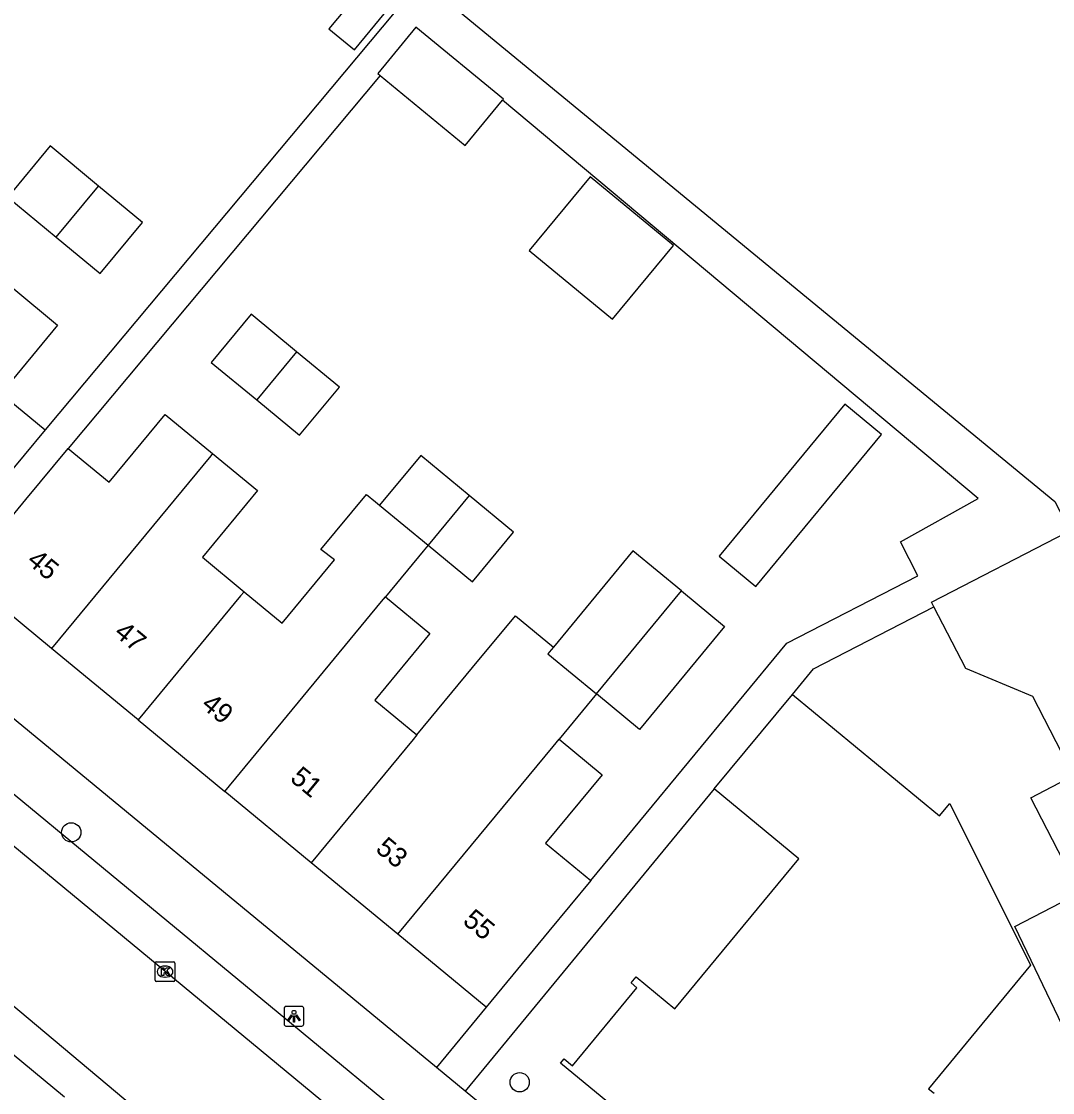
# Model space of a CAD drawing. Extents: x 158352 to 159489, y 383828 to 384597.
# Drawn here: x 159266.8 to 159319.1, y 384255 to 384309.3 of the extents above; entities that cross this region are included whole.
import ezdxf

# ---------------------------------------------------------------- set-up
doc = ezdxf.new("R2010")
doc.units = 0
for name, color, linetype in [('IMGEO_Boom', 7, 'Continuous'), ('IMGEO_Kolk', 7, 'Continuous'), ('IMGEO_Lichtpunt', 7, 'Continuous'), ('IMGEO_Pand', 7, 'Continuous'), ('IMGEO_Pand_nummerreeks', 7, 'Continuous'), ('IMGEO_Rijbaan_lokaal_open', 7, 'Continuous'), ('IMGEO_Voetpad_open', 7, 'Continuous')]:
    doc.layers.add(name, color=color, linetype=linetype)

msp = doc.modelspace()

# ---------------------------------------------------------------- linework, layer by layer
at = {"layer": 'IMGEO_Boom'}
for centre in [(159269.328, 384268.187), (159292.067, 384255.513)]:
    msp.add_circle(centre, 0.489, dxfattribs=at)
at = {"layer": 'IMGEO_Kolk'}
for p, q in [((159273.583, 384260.698), (159273.583, 384261.55)), ((159273.658, 384261.624), (159274.51, 384261.624)), ((159274.071, 384261.404), (159274.096, 384261.404)), ((159274.584, 384261.55), (159274.584, 384260.698)), ((159274.094, 384260.844), (159274.069, 384260.844)), ((159274.51, 384260.624), (159273.658, 384260.624))]:
    msp.add_line(p, q, dxfattribs=at)
for points in [[(159273.583, 384260.698), (159273.583, 384261.55)], [(159273.658, 384261.624), (159274.51, 384261.624)], [(159274.584, 384261.55), (159274.584, 384260.698)], [(159273.904, 384261.324), (159274.027, 384261.324), (159274.027, 384261.173), (159274.157, 384261.324), (159274.321, 384261.324), (159274.175, 384261.173), (159274.328, 384260.924), (159274.176, 384260.924), (159274.091, 384261.088), (159274.027, 384261.021), (159274.027, 384260.924), (159273.904, 384260.924), (159273.904, 384261.324)], [(159274.51, 384260.624), (159273.658, 384260.624)]]:
    msp.add_lwpolyline(points, dxfattribs=at)
for centre, start, end in [((159273.66, 384261.548), 91.552, 178.448), ((159273.66, 384261.548), 91.552, 178.448), ((159274.508, 384261.548), 1.552, 88.448), ((159274.508, 384261.548), 1.552, 88.448), ((159273.66, 384260.7), 181.552, 268.448), ((159273.66, 384260.7), 181.552, 268.448), ((159274.508, 384260.7), 271.552, 358.448), ((159274.508, 384260.7), 271.552, 358.448)]:
    msp.add_arc(centre, 0.0765, start, end, dxfattribs=at)
for centre, major_axis, ratio, start_param, end_param in [((159274.07, 384261.124), (-0.387, 0.002), 0.722429, 4.712389, 7.853982), ((159274.095, 384261.124), (-0.39, 0.002), 0.717154, 1.570796, 4.712389)]:
    msp.add_ellipse(centre, major_axis=major_axis, ratio=ratio, start_param=start_param, end_param=end_param, dxfattribs=at)
at = {"layer": 'IMGEO_Lichtpunt'}
for p, q in [((159280.124, 384259.263), (159280.124, 384258.456)), ((159280.124, 384259.263), (159280.124, 384258.456)), ((159281.026, 384259.358), (159280.218, 384259.358)), ((159281.026, 384259.358), (159280.218, 384259.358)), ((159281.12, 384258.456), (159281.12, 384259.263)), ((159281.12, 384258.456), (159281.12, 384259.263)), ((159280.218, 384258.362), (159281.026, 384258.362)), ((159280.218, 384258.362), (159281.026, 384258.362))]:
    msp.add_line(p, q, dxfattribs=at)
for points in [[(159280.498, 384258.927), (159280.537, 384258.899), (159280.349, 384258.637), (159280.311, 384258.664), (159280.498, 384258.927)], [(159280.6, 384258.879), (159280.647, 384258.879), (159280.647, 384258.557), (159280.6, 384258.557), (159280.6, 384258.879)], [(159280.71, 384258.899), (159280.748, 384258.926), (159280.935, 384258.664), (159280.896, 384258.636), (159280.71, 384258.899)]]:
    msp.add_lwpolyline(points, dxfattribs=at)
msp.add_circle((159280.623, 384259.061), 0.0994, dxfattribs=at)
for centre, start, end in [((159280.218, 384259.263), 90, 180), ((159280.218, 384259.263), 90, 180), ((159281.026, 384259.263), 0, 90), ((159281.026, 384259.263), 0, 90), ((159280.218, 384258.456), 180, 270), ((159280.218, 384258.456), 180, 270), ((159281.026, 384258.456), 270, 0), ((159281.026, 384258.456), 270, 360)]:
    msp.add_arc(centre, 0.0946, start, end, dxfattribs=at)
at = {"layer": 'IMGEO_Pand'}
for points in [[(159284.227, 384311.151), (159282.396, 384308.934), (159283.685, 384307.869), (159285.509, 384310.078)], [(159291.198, 384305.315), (159291.239, 384305.365), (159286.808, 384309.024), (159284.867, 384306.674), (159284.997, 384306.567)], [(159284.997, 384306.567), (159289.299, 384303.014), (159291.198, 384305.315)], [(159270.717, 384300.962), (159268.257, 384302.995), (159266.109, 384300.396), (159268.57, 384298.363)], [(159292.545, 384297.698), (159296.771, 384294.208), (159299.861, 384297.95), (159295.634, 384301.439), (159292.545, 384297.698)], [(159268.57, 384298.363), (159270.797, 384296.524), (159272.943, 384299.122), (159270.717, 384300.962)], [(159268.57, 384298.363), (159270.717, 384300.962)], [(159266.41, 384295.748), (159268.637, 384293.909), (159265.771, 384290.439), (159268.001, 384288.597)], [(159280.756, 384292.559), (159278.447, 384294.466), (159276.427, 384292.022), (159278.737, 384290.115)], [(159278.737, 384290.115), (159280.904, 384288.325), (159282.923, 384290.77), (159280.756, 384292.559)], [(159280.756, 384292.559), (159278.737, 384290.115)], [(159302.188, 384282.192), (159304.046, 384280.657), (159310.418, 384288.371), (159308.561, 384289.905), (159302.188, 384282.192)], [(159269.168, 384287.659), (159271.248, 384285.941), (159274.094, 384289.385), (159276.496, 384287.401)], [(159268.001, 384288.597), (159265.885, 384286.035), (159262.7, 384282.179)], [(159263.849, 384281.22), (159267.034, 384285.075), (159269.168, 384287.659)], [(159276.496, 384287.401), (159276.399, 384287.284), (159268.332, 384277.517)], [(159276.496, 384287.401), (159278.771, 384285.522), (159275.976, 384282.138), (159278.09, 384280.392)], [(159289.505, 384285.274), (159287.05, 384287.301), (159284.965, 384284.775)], [(159278.09, 384280.392), (159280.026, 384278.793), (159282.685, 384282.014), (159281.983, 384282.526), (159284.296, 384285.327), (159284.76, 384284.944), (159284.965, 384284.775)], [(159287.419, 384282.748), (159289.669, 384280.89), (159291.754, 384283.416), (159289.505, 384285.274)], [(159289.505, 384285.274), (159287.419, 384282.748)], [(159284.965, 384284.775), (159287.419, 384282.748)], [(159313.069, 384279.624), (159312.943, 384279.868), (159319.831, 384283.416)], [(159287.419, 384282.748), (159287.34, 384282.653), (159287.176, 384282.454), (159285.259, 384280.133)], [(159300.271, 384280.428), (159297.81, 384282.46), (159293.778, 384277.58)], [(159268.332, 384277.517), (159263.849, 384281.22)], [(159278.09, 384280.392), (159277.919, 384280.185), (159272.72, 384273.892)], [(159300.271, 384280.428), (159302.448, 384278.63), (159298.141, 384273.399), (159295.955, 384275.204)], [(159295.955, 384275.204), (159300.271, 384280.428)], [(159277.109, 384270.267), (159285.059, 384279.891), (159285.259, 384280.133)], [(159285.259, 384280.133), (159287.508, 384278.275), (159284.716, 384274.895), (159286.856, 384273.127)], [(159326.899, 384253.477), (159324.197, 384258.723), (159320.376, 384256.754), (159318.207, 384261.261), (159317.17, 384263.417), (159320.469, 384265.116), (159317.983, 384269.944), (159320.156, 384271.063), (159318.085, 384275.084), (159314.683, 384276.49), (159313.069, 384279.624)], [(159286.856, 384273.127), (159289.675, 384276.541), (159291.849, 384279.174), (159293.778, 384277.58)], [(159272.72, 384273.892), (159268.332, 384277.517)], [(159293.778, 384277.58), (159293.668, 384277.447), (159293.494, 384277.236), (159295.955, 384275.204)], [(159295.955, 384275.204), (159294.065, 384272.916)], [(159301.932, 384270.387), (159305.895, 384275.185)], [(159305.895, 384275.185), (159313.352, 384269.026), (159313.873, 384269.658), (159317.975, 384261.445), (159312.803, 384255.183), (159313.076, 384254.957)], [(159272.72, 384273.892), (159277.109, 384270.267)], [(159286.856, 384273.127), (159286.658, 384272.888), (159281.499, 384266.641)], [(159285.887, 384263.016), (159293.762, 384272.549), (159294.065, 384272.916)], [(159294.065, 384272.916), (159296.251, 384271.11), (159293.381, 384267.635), (159295.675, 384265.74)], [(159281.499, 384266.641), (159277.109, 384270.267)], [(159306.755, 384247.189), (159305.93, 384246.184), (159305.137, 384246.836), (159305.42, 384247.181), (159302.001, 384250), (159294.139, 384256.483), (159294.317, 384256.697), (159294.741, 384256.347), (159298.013, 384260.308), (159297.72, 384260.55), (159297.972, 384260.855), (159299.94, 384259.229), (159306.226, 384266.84), (159301.932, 384270.387)], [(159285.887, 384263.016), (159281.499, 384266.641)], [(159295.675, 384265.74), (159293.553, 384263.17), (159290.368, 384259.315)], [(159290.368, 384259.315), (159285.887, 384263.016)]]:
    msp.add_lwpolyline(points, dxfattribs=at)
at = {"layer": 'IMGEO_Rijbaan_lokaal_open'}
for points in [[(159301.9, 384238.141), (159225.161, 384301.587)], [(159236.448, 384284.522), (159273.782, 384253.186), (159296.711, 384234.727)]]:
    msp.add_lwpolyline(points, dxfattribs=at)
at = {"layer": 'IMGEO_Voetpad_open'}
for points in [[(159329.428, 384291.214), (159297.29, 384353.601), (159273.131, 384322.898), (159319.209, 384284.967), (159319.971, 384283.488)], [(159285.509, 384310.078), (159285.788, 384309.844), (159268.001, 384288.597)], [(159284.997, 384306.567), (159269.168, 384287.659)], [(159295.675, 384265.74), (159305.614, 384277.777), (159312.255, 384281.204), (159311.37, 384282.922), (159315.321, 384285.119), (159291.198, 384305.315)], [(159229.38, 384300.734), (159241.358, 384290.832), (159287.517, 384252.693), (159290.776, 384250), (159293.064, 384248.09), (159293.416, 384247.796), (159300.775, 384241.686)], [(159305.895, 384275.185), (159306.962, 384276.479), (159313.069, 384279.624)], [(159287.849, 384256.261), (159261.313, 384278.144)], [(159301.932, 384270.387), (159289.298, 384255.066)], [(159290.368, 384259.315), (159287.849, 384256.261)], [(159268.987, 384254.75), (159265.843, 384257.361)], [(159289.298, 384255.066), (159287.849, 384256.261)], [(159306.782, 384240.648), (159295.441, 384250), (159289.298, 384255.066)]]:
    msp.add_lwpolyline(points, dxfattribs=at)

# ---------------------------------------------------------------- texts
at = {"layer": 'IMGEO_Pand_nummerreeks'}
for s, rotation, p in [('45', 320.4429, (159267.027, 384281.863)), ('47', 320.4429, (159271.447, 384278.213)), ('49', 320.443, (159275.866, 384274.562)), ('51', 320.4429, (159280.373, 384270.839)), ('53', 320.443, (159284.706, 384267.26)), ('55', 320.4429, (159289.126, 384263.609))]:
    msp.add_text(s, height=1, rotation=rotation, dxfattribs=at).set_placement(p)

doc.saveas('drawing.dxf')
